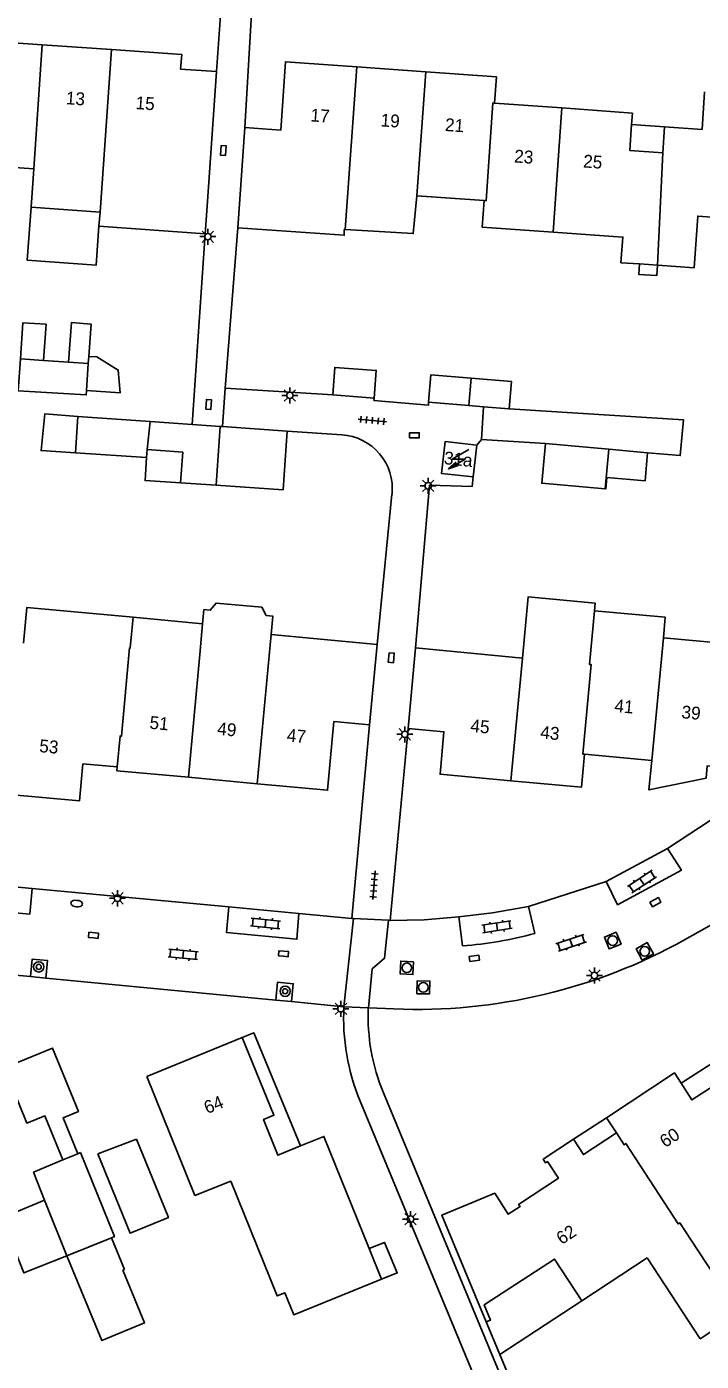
# Model space of a CAD drawing. Extents: x 131000 to 133013, y 393000 to 396501.
# Drawn here: x 131176.6 to 131229.2, y 394783.1 to 394887.2 of the extents above; entities that cross this region are included whole.
import ezdxf

# ---------------------------------------------------------------- set-up
doc = ezdxf.new("R2010")
doc.units = 0
for name, color, linetype in [('gg-afsc-erfafscheiding', 7, 'Continuous'), ('gg-afsc-muur', 7, 'Continuous'), ('gg-anno-huisnummerreeks BGT', 7, 'Continuous'), ('gg-bbg-bijgebouw', 7, 'Continuous'), ('gg-bbg-gedigitaliseerde bebouwing', 7, 'Continuous'), ('gg-bbg-gedigitaliseerde bijgebouw', 7, 'Continuous'), ('gg-bbg-hoofdgebouw', 7, 'Continuous'), ('gg-bbg-luifel en loopbrug', 7, 'Continuous'), ('gg-bbg-tussenscheiding', 7, 'Continuous'), ('gg-knt-verharding', 7, 'Continuous'), ('gg-knt-verharding nz', 7, 'Continuous'), ('gt-grn-weggrens', 7, 'Continuous'), ('gt-symb-boom', 7, 'Continuous'), ('gt-symb-brandkraan', 7, 'Continuous'), ('gt-symb-klinker verharding', 7, 'Continuous'), ('gt-symb-kolk', 7, 'Continuous'), ('gt-symb-kolk center center', 7, 'Continuous'), ('gt-symb-lichtmast', 7, 'Continuous'), ('gt-symb-rioolschacht', 7, 'Continuous'), ('gt-symb-tegel verharding', 7, 'Continuous'), ('gt-symb-trafo symbool', 7, 'Continuous')]:
    doc.layers.add(name, color=color, linetype=linetype)

# ---------------------------------------------------------------- blocks, each defined once
blk = doc.blocks.new('gt0-HSP')
at = {"layer": 'gt-symb-trafo symbool'}
for points in [[(0.77, 0.75), (-0.53, 0), (0.47, 0), (-0.83, -0.75)], [(-0.22, -0.24), (-0.83, -0.75), (-0.08, -0.48)]]:
    blk.add_lwpolyline(points, dxfattribs=at)
blk = doc.blocks.new('gt0-KOLK')
at = {"layer": 'gt-symb-kolk'}
blk.add_lwpolyline([(0, 0), (0.37, 0), (0.37, 0.4), (-0.38, 0.4), (-0.38, 0), (0, 0)], dxfattribs=at)
blk = doc.blocks.new('gt0-LMAST')
at = {"layer": 'gt-symb-lichtmast'}
for p, q in [((-0.18, 0.17), (-0.45, 0.44)), ((-0.01, 0.25), (-0.01, 0.62)), ((0.17, 0.17), (0.44, 0.44)), ((-0.26, 0), (-0.63, 0)), ((-0.18, -0.18), (-0.45, -0.45)), ((-0.01, -0.25), (-0.01, -0.63)), ((0.44, -0.45), (0.17, -0.18)), ((0.24, 0), (0.62, 0))]:
    blk.add_line(p, q, dxfattribs=at)
blk.add_circle((-0.01, 0), 0.25, dxfattribs=at)
blk = doc.blocks.new('gt0-KL1')
at = {"layer": 'gt-symb-klinker verharding'}
for p, q in [((-1.15, 0.3), (1.15, 0.3)), ((-1, -0.3), (-1, 0.3)), ((-0.5, 0.3), (-0.5, 0.45)), ((0, -0.3), (0, 0.3)), ((0.5, 0.3), (0.5, 0.45)), ((1, -0.3), (1, 0.3)), ((-1.15, -0.3), (1.15, -0.3)), ((-0.5, -0.45), (-0.5, -0.3)), ((0.5, -0.45), (0.5, -0.3))]:
    blk.add_line(p, q, dxfattribs=at)
blk = doc.blocks.new('gt0-BOOM')
at = {"layer": 'gt-symb-boom'}
for radius in [0.4, 0.2]:
    blk.add_circle((0, 0), radius, dxfattribs=at)
blk = doc.blocks.new('gt0-TEG1')
at = {"layer": 'gt-symb-tegel verharding'}
for p, q in [((-1.12, 0), (1.12, 0)), ((-0.9, -0.25), (-0.9, 0.25)), ((-0.45, -0.25), (-0.45, 0.25)), ((0, -0.25), (0, 0.25)), ((0.45, -0.25), (0.45, 0.25)), ((0.9, -0.25), (0.9, 0.25))]:
    blk.add_line(p, q, dxfattribs=at)
blk = doc.blocks.new('gt0-RS')
at = {"layer": 'gt-symb-rioolschacht'}
blk.add_lwpolyline([(-0.5, -0.5), (0.5, -0.5), (0.5, 0.5), (-0.5, 0.5)], close=True, dxfattribs=at)
blk.add_circle((0, 0), 0.375, dxfattribs=at)
blk = doc.blocks.new('gt0-KOLKCC')
at = {"layer": 'gt-symb-kolk center center'}
blk.add_lwpolyline([(-0.38, 0.2), (0.38, 0.2), (0.38, -0.2), (-0.38, -0.2)], close=True, dxfattribs=at)
blk = doc.blocks.new('gt0-BR')
at = {"layer": 'gt-symb-brandkraan'}
for centre, radius, start, end in [((-0.24, 0), 0.206, 107.5669, 252.4331), ((0.6, -2.66), 3, 106.892, 107.5669), ((0, -0.69), 0.938, 73.108, 106.892), ((-0.6, -2.66), 3, 72.4331, 73.108), ((0.24, 0), 0.206, 287.567, 72.4331), ((0.6, 2.66), 3, 252.4331, 253.108), ((0, 0.69), 0.938, 253.108, 286.8921), ((-0.6, 2.66), 3, 286.8921, 287.567)]:
    blk.add_arc(centre, radius, start, end, dxfattribs=at)

msp = doc.modelspace()

# ---------------------------------------------------------------- linework, layer by layer
at = {"layer": 'gg-afsc-erfafscheiding'}
msp.add_line((131217.05, 394854.67), (131212.06, 394854.99), dxfattribs=at)
msp.add_lwpolyline([(131214.23, 394857.38), (131227.83, 394856.51), (131227.57, 394853.73), (131225.02, 394853.96)], dxfattribs=at)
at = {"layer": 'gg-afsc-muur'}
for p, q in [((131196.91, 394855.65), (131201.17, 394855.36)), ((131205.08, 394850.74), (131203.93, 394839.02)), ((131213.5, 394783.68), (131215.13, 394779.75))]:
    msp.add_line(p, q, dxfattribs=at)
msp.add_arc((131200.89, 394851.15), 4.22, 354.3493, 86.1311, dxfattribs=at)
at = {"layer": 'gg-bbg-bijgebouw'}
for p, q in [((131200.47, 394858.48), (131203.7, 394858.22)), ((131207.94, 394857.89), (131211.09, 394857.63)), ((131211.09, 394857.63), (131212.22, 394857.54)), ((131212.22, 394857.54), (131214.23, 394857.38)), ((131191.69, 394856.01), (131189.49, 394856.17)), ((131191.87, 394856), (131191.69, 394856.01)), ((131196.91, 394855.65), (131191.87, 394856)), ((131196.59, 394851.06), (131196.91, 394855.65)), ((131182.13, 394799.3), (131185.16, 394800.46)), ((131179.42, 394798.83), (131180.58, 394799.32)), ((131180.58, 394799.32), (131180.79, 394799.41))]:
    msp.add_line(p, q, dxfattribs=at)
for points in [[(131203.7, 394858.22), (131203.86, 394860.38), (131200.62, 394860.61), (131200.47, 394858.48)], [(131211.27, 394859.77), (131208.11, 394860.02), (131207.94, 394857.89)], [(131214.23, 394857.38), (131214.4, 394859.51), (131211.27, 394859.77)]]:
    msp.add_lwpolyline(points, dxfattribs=at)
at = {"layer": 'gg-bbg-gedigitaliseerde bebouwing'}
for p, q in [((131176.93, 394873.09), (131177.14, 394876.09)), ((131207.02, 394873.98), (131212.28, 394873.61)), ((131182.31, 394872.72), (131176.93, 394873.09)), ((131190.52, 394871.03), (131190.66, 394873.17)), ((131182.31, 394872.72), (131182.23, 394871.61)), ((131182.23, 394871.61), (131190.52, 394871.03)), ((131224.4, 394868.67), (131225.79, 394868.58)), ((131190.31, 394840.63), (131184.89, 394841.13)), ((131198.95, 394839.49), (131195.65, 394839.79)), ((131203.93, 394839.02), (131198.95, 394839.49)), ((131206.91, 394838.75), (131215.26, 394837.95)), ((131177.11, 394797.87), (131177.98, 394795.69)), ((131174.67, 394794.31), (131177.98, 394795.69)), ((131219.89, 394787.86), (131224.99, 394791.19))]:
    msp.add_line(p, q, dxfattribs=at)
for points in [[(131167.62, 394881.33), (131167.18, 394875.71), (131171.8, 394875.38), (131171.91, 394876.46), (131177.14, 394876.09)], [(131201.43, 394871.35), (131206.74, 394871.04), (131207.02, 394873.98)], [(131212.28, 394873.61), (131212.13, 394871.54), (131217.66, 394871.15)], [(131225.79, 394868.58), (131228.65, 394868.38), (131228.93, 394872.41), (131234.36, 394872.02)], [(131193.05, 394871.49), (131201.36, 394870.91), (131201.36, 394871.35), (131201.43, 394871.35)], [(131217.66, 394871.15), (131223.09, 394870.77), (131222.94, 394868.77), (131224.4, 394868.67)], [(131226.25, 394839.52), (131231.65, 394839.03), (131232.07, 394843.69), (131234.89, 394843.43)], [(131220.87, 394841.64), (131220.93, 394842.24), (131215.71, 394842.73), (131215.26, 394837.95)], [(131184.89, 394841.13), (131176.6, 394841.89), (131176.34, 394839.12)], [(131190.31, 394840.63), (131190.41, 394841.73), (131190.91, 394841.68), (131191.37, 394842.24), (131194.94, 394841.91), (131195.28, 394841.28), (131195.78, 394841.23), (131195.65, 394839.79)], [(131220.87, 394841.64), (131226.4, 394841.13), (131226.25, 394839.52)], [(131204.27, 394789.53), (131197.42, 394786.76), (131196.72, 394788.48), (131196.12, 394788.23), (131192.51, 394797.17), (131189.71, 394796.07)], [(131224.99, 394791.19), (131229.13, 394784.89), (131232.16, 394786.88)]]:
    msp.add_lwpolyline(points, dxfattribs=at)
at = {"layer": 'gg-bbg-gedigitaliseerde bijgebouw'}
for p, q in [((131181.43, 394861.47), (131181.39, 394860.91)), ((131176.11, 394861.29), (131177.9, 394861.16)), ((131177.9, 394861.16), (131179.86, 394861.02)), ((131179.86, 394861.02), (131181.39, 394860.91)), ((131180.4, 394853.95), (131180.59, 394856.79)), ((131185.98, 394854.2), (131186.21, 394856.4)), ((131189.49, 394856.17), (131186.21, 394856.4)), ((131217.05, 394854.67), (131221.99, 394854.23)), ((131221.99, 394854.23), (131225.02, 394853.96)), ((131191.37, 394851.42), (131188.6, 394851.61)), ((131196.59, 394851.06), (131191.37, 394851.42)), ((131177.98, 394795.69), (131179.72, 394791.37)), ((131179.72, 394791.37), (131183.2, 394792.77))]:
    msp.add_line(p, q, dxfattribs=at)
for points in [[(131181.26, 394858.82), (131183.89, 394858.64), (131183.73, 394860.4), (131182.06, 394861.43), (131181.43, 394861.47)], [(131181.26, 394858.82), (131181.24, 394858.47), (131175.93, 394858.79), (131176.11, 394861.29)], [(131180.59, 394856.79), (131178, 394856.98), (131177.72, 394854.13), (131180.4, 394853.95)], [(131188.6, 394851.61), (131188.76, 394854.01), (131185.98, 394854.2)], [(131221.7, 394851.14), (131216.77, 394851.58), (131217.05, 394854.67)], [(131225.02, 394853.96), (131224.82, 394851.77), (131221.83, 394852.03), (131221.75, 394851.14), (131221.7, 394851.14)], [(131182.13, 394799.3), (131184.65, 394793.12), (131187.65, 394794.34), (131185.16, 394800.46)], [(131180.79, 394799.41), (131183.44, 394792.86), (131183.2, 394792.77)]]:
    msp.add_lwpolyline(points, dxfattribs=at)
at = {"layer": 'gg-bbg-hoofdgebouw'}
for p, q in [((131183.2, 394885.39), (131177.81, 394885.76)), ((131190.66, 394873.17), (131191.4, 394883.67)), ((131207.72, 394883.66), (131202.33, 394884.04)), ((131218.34, 394880.83), (131213.07, 394881.21)), ((131223.83, 394880.43), (131218.34, 394880.83)), ((131223.77, 394879.54), (131223.83, 394880.43)), ((131193.6, 394879.3), (131193.05, 394871.49)), ((131226.35, 394879.36), (131226.21, 394877.34)), ((131211.41, 394852.07), (131211.71, 394854.56)), ((131203.34, 394832.74), (131203.93, 394839.02)), ((131206.91, 394838.75), (131206.34, 394832.46)), ((131225.34, 394829.97), (131220.1, 394830.47)), ((131180.96, 394829.72), (131183.66, 394829.48)), ((131194.58, 394828.16), (131189.2, 394828.66)), ((131185.96, 394805.34), (131193.4, 394808.38)), ((131185.96, 394805.34), (131189.71, 394796.07)), ((131221.81, 394802.12), (131222.59, 394800.94)), ((131203.3, 394791.92), (131204.27, 394789.53))]:
    msp.add_line(p, q, dxfattribs=at)
for points in [[(131177.81, 394885.76), (131172.26, 394886.15), (131171.9, 394881.03), (131167.62, 394881.33)], [(131191.4, 394883.67), (131188.59, 394883.86), (131188.69, 394885.01), (131183.2, 394885.39)], [(131202.33, 394884.04), (131196.77, 394884.44), (131196.41, 394879.1), (131193.6, 394879.3)], [(131213.07, 394881.21), (131213.23, 394883.27), (131207.72, 394883.66)], [(131229.46, 394882.09), (131229.27, 394879.16), (131226.35, 394879.36)], [(131226.21, 394877.34), (131223.63, 394877.52), (131223.77, 394879.54)], [(131211.71, 394854.56), (131209.22, 394854.83), (131208.95, 394852.33), (131211.41, 394852.07)], [(131203.34, 394832.74), (131200.56, 394833), (131200.06, 394827.65), (131194.58, 394828.16)], [(131206.34, 394832.46), (131209.13, 394832.21), (131208.84, 394828.9), (131214.36, 394828.39)], [(131214.36, 394828.39), (131219.86, 394827.88), (131220.1, 394830.47)], [(131180.96, 394829.72), (131180.71, 394826.82), (131175.23, 394827.32)], [(131189.2, 394828.66), (131183.63, 394829.17), (131183.66, 394829.48)], [(131230.82, 394829.45), (131229.67, 394829.56), (131229.58, 394828.58), (131225.12, 394827.67), (131225.34, 394829.97)], [(131193.4, 394808.38), (131195.87, 394802.32), (131195.07, 394801.99), (131196.18, 394799.2), (131197.94, 394799.92)], [(131174.85, 394806), (131176.61, 394801.71), (131178.01, 394802.27), (131179.42, 394798.83)], [(131221.81, 394802.12), (131227.11, 394805.61), (131227.63, 394804.81)], [(131227.63, 394804.81), (131228.48, 394803.51), (131231.31, 394805.34)], [(131197.94, 394799.92), (131199.77, 394800.66), (131203.3, 394791.92)], [(131212.44, 394786.22), (131208.98, 394794.54), (131213.1, 394796.25), (131214.15, 394794.6), (131215.07, 394795.2), (131214.96, 394795.36), (131218.07, 394797.41), (131217.22, 394798.7), (131217.07, 394798.6), (131216.87, 394798.89), (131219.23, 394800.44)], [(131219.23, 394800.44), (131220.01, 394799.25), (131222.59, 394800.94)], [(131219.89, 394787.86), (131217.77, 394791.1), (131212.27, 394787.53), (131212.77, 394786.35), (131212.44, 394786.22)]]:
    msp.add_lwpolyline(points, dxfattribs=at)
at = {"layer": 'gg-bbg-luifel en loopbrug'}
for p, q in [((131226.35, 394879.36), (131223.77, 394879.54)), ((131186.21, 394856.4), (131180.59, 394856.79)), ((131185.98, 394854.2), (131185.93, 394853.59)), ((131180.4, 394853.95), (131185.93, 394853.59)), ((131219.23, 394800.44), (131221.81, 394802.12)), ((131219.89, 394787.86), (131213.5, 394783.68)), ((131212.44, 394786.22), (131213.5, 394783.68))]:
    msp.add_line(p, q, dxfattribs=at)
for points in [[(131176.93, 394873.09), (131176.64, 394868.96), (131182.02, 394868.58), (131182.23, 394871.61)], [(131224.4, 394868.67), (131224.34, 394867.85), (131225.73, 394867.76), (131225.79, 394868.58)], [(131177.9, 394861.16), (131178.1, 394863.97), (131176.3, 394864.09), (131176.11, 394861.29)], [(131179.86, 394861.02), (131180.08, 394864.1), (131181.61, 394863.99), (131181.43, 394861.47)], [(131188.6, 394851.61), (131185.82, 394851.79), (131185.93, 394853.59)], [(131193.4, 394808.38), (131194.3, 394808.75), (131197.94, 394799.92)], [(131174.85, 394806), (131178.61, 394807.55), (131180.63, 394802.61), (131179.43, 394802.11), (131180.58, 394799.32)], [(131227.63, 394804.81), (131230.47, 394806.64), (131231.31, 394805.34)], [(131179.72, 394791.37), (131176.38, 394790.03), (131174.67, 394794.31)], [(131184.08, 394790.24), (131184.22, 394790.3), (131183.2, 394792.77)], [(131204.27, 394789.53), (131205.49, 394790.03), (131204.51, 394792.41), (131203.3, 394791.92)], [(131179.72, 394791.37), (131182.46, 394784.75), (131185.78, 394786.13), (131184.08, 394790.24)]]:
    msp.add_lwpolyline(points, dxfattribs=at)
at = {"layer": 'gg-bbg-tussenscheiding'}
for p, q in [((131177.14, 394876.09), (131177.81, 394885.76)), ((131201.43, 394871.35), (131202.33, 394884.04)), ((131207.02, 394873.98), (131207.72, 394883.66)), ((131217.66, 394871.15), (131218.34, 394880.83)), ((131225.79, 394868.58), (131226.21, 394877.34)), ((131181.39, 394860.91), (131181.26, 394858.82)), ((131211.27, 394859.77), (131211.09, 394857.63)), ((131191.37, 394851.42), (131191.69, 394856.01)), ((131221.99, 394854.23), (131221.7, 394851.14)), ((131194.58, 394828.16), (131195.65, 394839.79)), ((131225.34, 394829.97), (131226.25, 394839.52)), ((131214.36, 394828.39), (131215.26, 394837.95)), ((131179.42, 394798.83), (131177.11, 394797.87))]:
    msp.add_line(p, q, dxfattribs=at)
for points in [[(131182.31, 394872.72), (131182.52, 394875.71), (131183.2, 394885.39)], [(131212.28, 394873.61), (131212.42, 394873.6), (131212.95, 394881.22), (131213.07, 394881.21)], [(131220.87, 394841.64), (131220.49, 394837.45), (131220.62, 394837.44), (131219.97, 394830.47), (131220.1, 394830.47)], [(131183.66, 394829.48), (131183.87, 394831.87), (131183.98, 394831.86), (131184.62, 394838.74), (131184.67, 394838.74), (131184.89, 394841.13)], [(131189.2, 394828.66), (131190.09, 394838.24), (131190.31, 394840.63)], [(131222.59, 394800.94), (131223.18, 394800.02), (131223.32, 394800.12), (131227.41, 394793.84), (131227.53, 394793.92), (131228.42, 394792.58), (131232.16, 394786.88)]]:
    msp.add_lwpolyline(points, dxfattribs=at)
at = {"layer": 'gg-knt-verharding'}
for p, q in [((131191.99, 394891.96), (131191.4, 394883.67)), ((131194.34, 394891.8), (131193.6, 394879.3)), ((131189.49, 394856.17), (131190.52, 394871.03)), ((131193.05, 394871.49), (131192.07, 394859)), ((131192.07, 394859), (131200.47, 394858.48)), ((131211.71, 394854.56), (131212.06, 394854.99)), ((131203.34, 394832.74), (131201.96, 394817.66)), ((131204.93, 394817.5), (131206.34, 394832.46)), ((131237.9, 394830.56), (131226.58, 394823.11)), ((131221.8, 394820.54), (131226.58, 394823.11)), ((131171.63, 394820.5), (131177.03, 394820)), ((131177.03, 394820), (131192.35, 394818.56)), ((131215.72, 394818.59), (131221.8, 394820.54)), ((131192.35, 394818.56), (131197.81, 394818.05)), ((131197.81, 394818.05), (131201.96, 394817.66)), ((131201.33, 394810.78), (131202.08, 394817.65)), ((131202.08, 394817.65), (131201.96, 394817.66)), ((131204.93, 394817.5), (131204.81, 394817.51)), ((131230.26, 394817.31), (131227.89, 394815.99)), ((131176.89, 394813.12), (131146.61, 394816.03)), ((131178.09, 394813.01), (131176.89, 394813.12)), ((131196.02, 394811.29), (131178.09, 394813.01)), ((131197.24, 394811.17), (131196.02, 394811.29)), ((131201.33, 394810.78), (131197.24, 394811.17)), ((131205.23, 394810.61), (131203.24, 394810.7)), ((131224.95, 394749.57), (131202.59, 394803.42)), ((131214.6, 394779.54), (131204.42, 394804.06))]:
    msp.add_line(p, q, dxfattribs=at)
for points in [[(131207.94, 394857.89), (131207.92, 394857.66), (131203.68, 394858.03), (131203.7, 394858.22)], [(131211.41, 394852.07), (131211.35, 394851.33), (131208.01, 394851.43), (131206.91, 394838.75)], [(131210.31, 394817.77), (131207.59, 394817.56), (131204.93, 394817.5)], [(131215.72, 394818.59), (131212.92, 394818.09), (131210.31, 394817.77)], [(131204.81, 394817.51), (131204.51, 394814.55), (131203.54, 394813.74), (131203.24, 394810.7)], [(131178.09, 394813.01), (131178.22, 394814.37), (131177.02, 394814.49), (131176.89, 394813.12)], [(131197.24, 394811.17), (131197.38, 394812.57), (131196.16, 394812.69), (131196.02, 394811.29)]]:
    msp.add_lwpolyline(points, dxfattribs=at)
for centre, radius, start, end in [((131207.05, 394853.4), 42.83, 267.5649, 299.1148), ((131218.14, 394809.87), 16.83, 176.9156, 202.5538), ((131218.87, 394810.06), 15.65, 177.6622, 202.5584)]:
    msp.add_arc(centre, radius, start, end, dxfattribs=at)
at = {"layer": 'gg-knt-verharding nz'}
for p, q in [((131210.31, 394817.77), (131210.58, 394815.51)), ((131216.22, 394816.49), (131215.72, 394818.59))]:
    msp.add_line(p, q, dxfattribs=at)
for points in [[(131226.58, 394823.11), (131227.66, 394821.43), (131222.68, 394818.72), (131221.8, 394820.54)], [(131171.63, 394820.5), (131171.39, 394818.49), (131176.83, 394818), (131177.03, 394820)], [(131192.35, 394818.56), (131192.18, 394816.56), (131197.67, 394816.03), (131197.81, 394818.05)]]:
    msp.add_lwpolyline(points, dxfattribs=at)
msp.add_arc((131208.25, 394845.5), 30.08, 274.4544, 285.369, dxfattribs=at)
at = {"layer": 'gt-grn-weggrens'}
for p, q in [((131192.07, 394859), (131191.87, 394856)), ((131212.22, 394857.54), (131212.06, 394854.99)), ((131204.81, 394817.51), (131202.08, 394817.65)), ((131203.24, 394810.7), (131201.33, 394810.78))]:
    msp.add_line(p, q, dxfattribs=at)

# ---------------------------------------------------------------- block references
at = {"layer": 'gt-symb-boom'}
for p in [(131177.53, 394813.88), (131196.75, 394811.98)]:
    msp.add_blockref('gt0-BOOM', p, dxfattribs=at)
at = {"layer": 'gt-symb-brandkraan', "rotation": -4.934985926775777}
msp.add_blockref('gt0-BR', (131180.49, 394818.82), dxfattribs=at)
at = {"layer": 'gt-symb-klinker verharding'}
for p, rotation in [((131224.59, 394820.53), -146.78645971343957), ((131195.22, 394817.27), -5.568024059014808), ((131213.27, 394817.01), -171.25383773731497), ((131219.06, 394815.76), -161.8187310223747), ((131188.79, 394814.86), 174.48902304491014)]:
    msp.add_blockref('gt0-KL1', p, dxfattribs=dict(at, rotation=rotation))
at = {"layer": 'gt-symb-kolk'}
for p, rotation in [((131192.13, 394877.51), 86.15925292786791), ((131205.23, 394837.97), 85.00791883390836), ((131225.73, 394818.75), 28.358963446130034), ((131181.79, 394816.14), -5.510976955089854), ((131196.61, 394814.71), -5.510976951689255), ((131211.54, 394814.35), 7.068140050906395)]:
    msp.add_blockref('gt0-KOLK', p, dxfattribs=dict(at, rotation=rotation))
msp.add_blockref('gt0-KOLK', (131206.84, 394855.11), dxfattribs=at)
at = {"layer": 'gt-symb-kolk center center', "rotation": 86.44682234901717}
msp.add_blockref('gt0-KOLKCC', (131190.78, 394857.72), dxfattribs=at)
at = {"layer": 'gt-symb-lichtmast'}
for p in [(131190.73, 394870.8), (131197.13, 394858.43), (131207.92, 394851.38), (131206.09, 394832.01), (131183.68, 394819.23), (131220.88, 394813.21), (131201.11, 394810.62), (131206.54, 394794.22)]:
    msp.add_blockref('gt0-LMAST', p, dxfattribs=at)
at = {"layer": 'gt-symb-rioolschacht'}
for p, rotation in [((131222.3, 394815.93), -158.15602307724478), ((131224.8, 394815.09), 29.07686353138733), ((131206.24, 394813.81), 176.73114704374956), ((131207.53, 394812.28), -0.9166542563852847)]:
    msp.add_blockref('gt0-RS', p, dxfattribs=dict(at, rotation=rotation))
at = {"layer": 'gt-symb-tegel verharding'}
for p, rotation in [((131203.55, 394856.48), -5.453918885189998), ((131203.68, 394820.24), -94.18770451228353)]:
    msp.add_blockref('gt0-TEG1', p, dxfattribs=dict(at, rotation=rotation))
at = {"layer": 'gt-symb-trafo symbool'}
msp.add_blockref('gt0-HSP', (131210.32, 394853.45), dxfattribs=at)

# ---------------------------------------------------------------- texts
at = {"layer": 'gg-anno-huisnummerreeks BGT'}
for s, rotation, p in [('13', 356, (131179.62, 394881.13)), ('15', 356, (131185.06, 394880.75)), ('17', 355.9, (131198.7, 394879.79)), ('19', 355.9, (131204.17, 394879.4)), ('21', 355.9, (131209.19, 394879.04)), ('23', 355.9, (131214.59, 394876.59)), ('25', 355.9, (131219.97, 394876.2)), ('31a', 353.8, (131209.1, 394853.08)), ('41', 354.6, (131222.4, 394833.76)), ('39', 354.6, (131227.63, 394833.27)), ('51', 354.7, (131186.14, 394832.45)), ('49', 354.7, (131191.42, 394831.97)), ('47', 354.7, (131196.85, 394831.46)), ('45', 354.7, (131211.17, 394832.2)), ('43', 354.7, (131216.62, 394831.69)), ('53', 354.7, (131177.54, 394830.63)), ('64', 22.2, (131190.67, 394802.4)), ('60', 33.2, (131226.39, 394799.75)), ('62', 33.2, (131218.32, 394792.19))]:
    msp.add_text(s, height=1, rotation=rotation, dxfattribs=at).set_placement(p)

doc.saveas('drawing.dxf')
